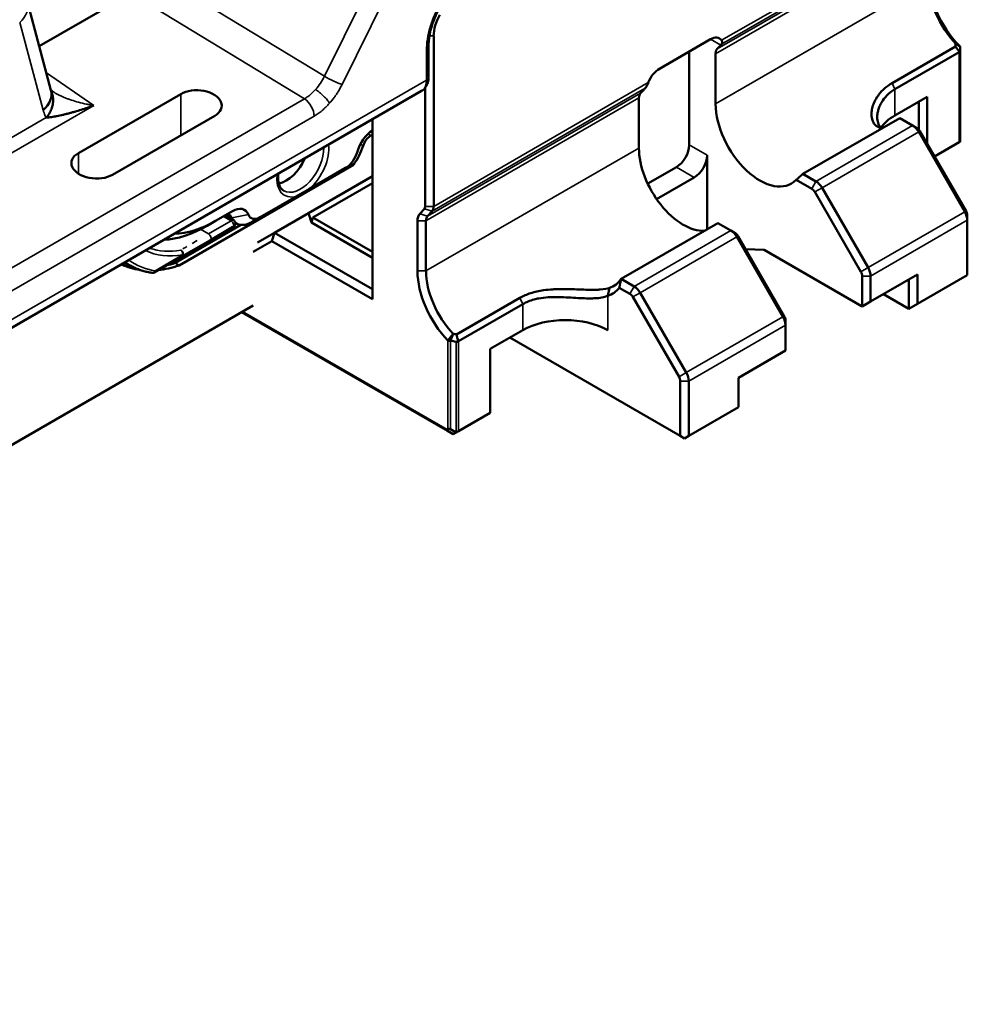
# Model space of a CAD drawing. Header units: millimetres. Extents: x 0 to 14369, y -869 to 2970.
# Tile 470 of 656: x 3762 to 3841, y 1073 to 1155. Entities that reach past the tile are written whole.
import ezdxf

# ---------------------------------------------------------------- set-up
doc = ezdxf.new("R2010")
doc.units = ezdxf.units.MM
doc.header["$LTSCALE"] = 10
doc.layers.add('Sichtbar (ISO)', color=7, linetype='Continuous', lineweight=50)
doc.layers.add('Sichtbar schmal (ISO)', color=7, linetype='Continuous', lineweight=35)

msp = doc.modelspace()

# ---------------------------------------------------------------- linework, layer by layer
at = {"layer": 'Sichtbar (ISO)'}
for p, q in [((3771.183, 1156.817), (3763.571, 1152.422)), ((3764.544, 1148.79), (3762.593, 1156.072)), ((3796.151, 1154.084), (3796.151, 1154.084)), ((3796.312, 1153.284), (3796.312, 1139.121)), ((3819.293, 1153.006), (3815.05, 1150.556)), ((3795.889, 1152.335), (3795.889, 1149.862)), ((3817.525, 1144.228), (3817.525, 1151.985)), ((3820.14, 1152.516), (3819.844, 1152.199)), ((3839.635, 1152.412), (3834.372, 1149.373)), ((3834.601, 1148.859), (3839.923, 1151.931)), ((3840.011, 1152.406), (3840.011, 1152.406)), ((3840.011, 1152.406), (3840.011, 1152.406)), ((3840.011, 1152.036), (3840.011, 1144.525)), ((3840.011, 1152.036), (3840.011, 1152.036)), ((3840.011, 1152.036), (3840.011, 1152.036)), ((3819.717, 1147.644), (3819.717, 1151.805)), ((3795.314, 1148.71), (3663.968, 1072.878)), ((3764.598, 1148.733), (3764.629, 1148.712)), ((3795.604, 1148.965), (3795.604, 1139.121)), ((3813.481, 1148.525), (3813.776, 1148.842)), ((3766.825, 1143.56), (3775.311, 1148.459)), ((3813.353, 1148.13), (3813.353, 1143.97)), ((3837.288, 1148.236), (3834.601, 1146.685)), ((3836.581, 1145.502), (3836.581, 1147.828)), ((3837.288, 1148.236), (3837.288, 1144.311)), ((3778.139, 1146.655), (3769.654, 1141.756)), ((3791.22, 1146.347), (3791.22, 1131.437)), ((3834.997, 1146.457), (3826.971, 1141.823)), ((3834.997, 1146.457), (3836.076, 1145.833)), ((3836.076, 1145.833), (3836.43, 1145.629)), ((3840.508, 1138.734), (3836.68, 1145.365)), ((3791.22, 1145.072), (3791.096, 1145.001)), ((3836.576, 1145.306), (3840.405, 1138.675)), ((3839.923, 1144.45), (3837.887, 1143.275)), ((3840.01, 1144.5), (3839.923, 1144.45)), ((3819.01, 1143.371), (3819.01, 1137.226)), ((3775.195, 1134.228), (3789.652, 1142.575)), ((3786.005, 1140.592), (3788.993, 1142.317)), ((3789.445, 1142.694), (3789.652, 1142.575)), ((3814.08, 1141.015), (3816.464, 1142.391)), ((3785.924, 1138.577), (3791.22, 1141.635)), ((3817.949, 1141.534), (3814.821, 1139.728)), ((3827.697, 1140.587), (3826.397, 1141.338)), ((3828.051, 1141.2), (3826.971, 1141.823)), ((3786.005, 1140.592), (3784.91, 1139.959)), ((3786.283, 1138.207), (3791.22, 1141.057)), ((3832.379, 1134.041), (3828.551, 1140.672)), ((3781.922, 1138.234), (3784.91, 1139.959)), ((3827.947, 1140.323), (3831.776, 1133.692)), ((3795.541, 1138.924), (3795.16, 1138.516)), ((3778.21, 1137.928), (3779.61, 1138.737)), ((3779.005, 1138.379), (3779.71, 1137.972)), ((3779.005, 1138.379), (3779.71, 1137.972)), ((3781.922, 1138.234), (3781.215, 1137.826)), ((3783.096, 1136.944), (3785.924, 1138.577)), ((3786.159, 1137.789), (3785.924, 1138.577)), ((3786.159, 1137.789), (3786.283, 1138.207)), ((3786.283, 1138.207), (3791.22, 1135.356)), ((3796.184, 1138.727), (3795.803, 1138.319)), ((3840.612, 1138.386), (3840.612, 1137.978)), ((3774.841, 1134.432), (3780.313, 1137.591)), ((3778.21, 1137.928), (3777.503, 1137.52)), ((3777.772, 1136.334), (3779.651, 1137.419)), ((3779.651, 1137.419), (3777.772, 1136.334)), ((3779.543, 1137.946), (3779.543, 1137.946)), ((3779.655, 1137.421), (3779.651, 1137.419)), ((3779.71, 1137.453), (3779.709, 1137.452)), ((3779.71, 1137.453), (3779.71, 1137.453)), ((3779.855, 1137.766), (3779.965, 1137.702)), ((3786.159, 1137.789), (3791.22, 1134.866)), ((3794.968, 1137.924), (3794.968, 1133.764)), ((3795.675, 1137.924), (3795.675, 1133.764)), ((3819.9, 1137.74), (3811.875, 1133.107)), ((3819.9, 1137.74), (3820.98, 1137.117)), ((3840.612, 1137.978), (3840.612, 1133.417)), ((3783.096, 1136.944), (3781.674, 1136.123)), ((3783.096, 1136.944), (3782.889, 1136.247)), ((3791.22, 1132.253), (3783.096, 1136.944)), ((3820.98, 1137.117), (3821.333, 1136.913)), ((3821.48, 1136.589), (3825.308, 1129.958)), ((3825.412, 1130.018), (3821.583, 1136.649)), ((3777.772, 1136.334), (3775.399, 1134.964)), ((3775.399, 1134.964), (3777.772, 1136.334)), ((3781.321, 1135.342), (3782.889, 1136.247)), ((3782.889, 1136.247), (3791.22, 1131.437)), ((3822.196, 1135.588), (3823.747, 1135.519)), ((3773.12, 1133.648), (3775.399, 1134.964)), ((3775.399, 1134.964), (3773.12, 1133.648)), ((3831.879, 1130.824), (3823.747, 1135.519)), ((3771.104, 1134.234), (3770.672, 1134.483)), ((3771.104, 1134.234), (3770.672, 1134.483)), ((3775.195, 1134.228), (3774.841, 1134.432)), ((3812.954, 1132.484), (3811.875, 1133.107)), ((3831.879, 1130.824), (3831.879, 1133.344)), ((3832.586, 1131.233), (3836.475, 1133.478)), ((3832.586, 1131.233), (3832.586, 1133.344)), ((3836.475, 1133.478), (3836.475, 1131.029)), ((3840.612, 1133.417), (3836.475, 1131.029)), ((3810.772, 1131.704), (3810.909, 1132.355)), ((3812.6, 1131.871), (3811.724, 1132.377)), ((3835.768, 1133.07), (3835.768, 1130.62)), ((3803.471, 1131.533), (3798.208, 1128.494)), ((3812.85, 1131.607), (3816.679, 1124.976)), ((3817.282, 1125.325), (3813.454, 1131.956)), ((3835.768, 1130.62), (3833.647, 1131.845)), ((3781.321, 1130.906), (3713.227, 1091.592)), ((3803.701, 1131.018), (3798.379, 1127.946)), ((3831.879, 1130.824), (3832.586, 1131.233)), ((3836.475, 1131.029), (3835.768, 1130.62)), ((3797.459, 1120.487), (3780.366, 1130.355)), ((3825.515, 1129.67), (3825.515, 1129.262)), ((3825.515, 1129.262), (3825.515, 1127.15)), ((3801.014, 1127.293), (3803.701, 1128.844)), ((3802.64, 1128.232), (3816.782, 1120.067)), ((3801.014, 1121.986), (3801.014, 1127.293)), ((3821.626, 1124.905), (3825.515, 1127.15)), ((3816.782, 1120.067), (3816.782, 1124.628)), ((3817.489, 1120.067), (3817.489, 1124.628)), ((3821.626, 1122.455), (3821.626, 1124.905)), ((3821.626, 1122.455), (3817.489, 1120.067)), ((3798.379, 1120.465), (3801.014, 1121.986)), ((3797.422, 1120.609), (3797.497, 1120.566)), ((3797.459, 1120.487), (3797.917, 1120.222)), ((3797.497, 1120.566), (3797.497, 1120.652)), ((3798.167, 1120.366), (3797.709, 1120.631)), ((3797.939, 1120.21), (3798.187, 1120.354)), ((3798.379, 1120.465), (3798.187, 1120.354)), ((3816.782, 1120.067), (3817.136, 1119.863)), ((3817.489, 1120.067), (3817.136, 1119.863))]:
    msp.add_line(p, q, dxfattribs=at)
for end in [300, 299.99997]:
    msp.add_arc((3772.97, 1133.908), 0.3, 261.79985, end, dxfattribs=at)
for centre, major_axis, ratio, start_param, end_param in [((3841.425, 1155.932), (-2.85, 4.936), 0.57735, 0.785398, 1.974359), ((3841.071, 1155.728), (-2.6, 4.503), 0.57735, 0.785398, 1.958669), ((3798.079, 1154.305), (1.25, 2.165), 0.57735, 1.570796, 2.356194), ((3819.293, 1151.781), (0.75, 1.299), 0.57735, 6.017821, 7.068583), ((3795.276, 1152.335), (0.61, 0), 0.57735, 6.282613, 6.288212), ((3820.424, 1151.396), (-0.5, 0.866), 0.57735, 0.174533, 0.785398), ((3818.563, 1151.605), (-1.809, -1.305), 0.141807, 2.518845, 2.612976), ((3839.711, 1152.608), (0.3, -0.203), 0.048789, 0.033457, 0.818379), ((3839.711, 1152.407), (0.198, -0.483), 0.466209, 0.062436, 0.235719), ((3815.05, 1149.331), (0.75, 1.299), 0.57735, 0.785398, 1.83616), ((3762.129, 1148.143), (2.415, 0.647), 0.707107, 5.327869, 6.283185), ((3776.725, 1147.557), (-1.999, 0.096), 0.606728, 2.385264, 5.526857), ((3815.354, 1149.753), (1.809, 1.306), 0.141756, 2.424781, 2.518911), ((3814.06, 1147.722), (-0.5, 0.866), 0.57735, 0.174533, 0.785398), ((3823.394, 1145.521), (2.6, -4.503), 0.57735, 3.926991, 6.453633), ((3838.137, 1144.644), (-5, 0), 0.57735, 5.497787, 5.927207), ((3791.305, 1143.855), (1, 1.732), 0.57735, 0.845021, 1.990987), ((3836.076, 1145.017), (-0.5, 0.866), 0.57735, 4.712389, 5.497787), ((3836.43, 1145.221), (-0.25, 0.433), 0.57735, 4.712389, 5.497787), ((3791.096, 1144.184), (-0.5, -0.866), 0.57735, 3.926991, 5.063148), ((3788.21, 1144.065), (-1.75, -3.031), 0.57735, 1.407216, 1.921556), ((3817.03, 1141.847), (2.6, -4.503), 0.57735, 3.926991, 5.999313), ((3816.464, 1143.616), (0.75, 1.299), 0.57735, 3.926991, 5.497787), ((3839.711, 1144.005), (0.265, 0.622), 0.227735, 5.724937, 5.79178), ((3768.239, 1142.658), (1.999, -0.096), 0.606728, 2.385264, 5.526857), ((3784.043, 1143.501), (1.375, 2.382), 0.57735, 3.620344, 4.881583), ((3788.993, 1143.541), (0.75, 1.299), 0.57735, 3.926991, 5.13258), ((3817.949, 1142.759), (-0.75, -1.299), 0.57735, 0.785398, 2.356194), ((3784.043, 1143.501), (0.8, 1.386), 0.57735, 3.811492, 4.04249), ((3825.515, 1146.746), (-3.677, -6.369), 0.57735, 0.955846, 1.069271), ((3827.697, 1140.179), (0.25, -0.433), 0.57735, 1.570796, 2.356194), ((3828.051, 1140.383), (0.5, -0.866), 0.57735, 1.570796, 2.356194), ((3779.61, 1137.104), (1, 1.732), 0.57735, 5.862994, 7.068583), ((3795.251, 1139.325), (0.25, -0.433), 0.57735, 0.174533, 0.785398), ((3795.604, 1139.53), (0.5, -0.866), 0.57735, 0.174533, 0.785398), ((3778.903, 1137.512), (0.5, 0.866), 0.57735, 5.862994, 7.068583), ((3781.215, 1139.867), (-1.25, -2.165), 0.57735, 5.862994, 5.990545), ((3781.922, 1139.459), (-0.75, -1.299), 0.57735, 5.862994, 7.068583), ((3796.029, 1137.312), (-0.75, 1.299), 0.57735, 0.174533, 0.785398), ((3796.382, 1137.516), (-0.5, 0.866), 0.57735, 0.174533, 0.785398), ((3839.905, 1138.386), (-0.5, 0.866), 0.57735, 3.926991, 4.712389), ((3840.258, 1138.59), (-0.25, 0.433), 0.57735, 3.926991, 4.712389), ((3777.503, 1147.522), (-6.125, -10.609), 0.57735, 0.356282, 0.785398), ((3778.21, 1147.114), (-5.625, -9.743), 0.57735, 0.337304, 0.785398), ((3781.215, 1139.867), (-1.25, -2.165), 0.57735, 6.187973, 7.068583), ((3820.98, 1136.301), (-0.5, 0.866), 0.57735, 4.712389, 5.497787), ((3821.333, 1136.505), (-0.25, 0.433), 0.57735, 4.712389, 5.497787), ((3777.255, 1146.848), (-7.15, -12.384), 0.57735, 0.038089, 0.234182), ((3776.902, 1147.052), (-7.15, -12.384), 0.57735, 0.091072, 0.208864), ((3777.255, 1146.848), (7.15, 12.384), 0.57735, 3.540073, 3.721794), ((3776.902, 1147.052), (7.15, 12.384), 0.57735, 3.64694, 3.721794), ((3831.879, 1133.752), (0.5, -0.866), 0.57735, 0.785398, 1.570796), ((3798.998, 1131.437), (2.85, -4.936), 0.57735, 3.926991, 5.115951), ((3799.352, 1131.641), (2.6, -4.503), 0.57735, 3.926991, 5.100261), ((3808.65, 1137.01), (2.6, -4.503), 0.57735, 6.159512, 6.567058), ((3831.526, 1133.548), (0.25, -0.433), 0.57735, 0.785398, 1.570796), ((3808.297, 1136.805), (2.85, -4.936), 0.57735, 6.158983, 6.514327), ((3812.954, 1131.667), (0.5, -0.866), 0.57735, 1.570796, 2.356194), ((3812.6, 1131.463), (0.25, -0.433), 0.57735, 1.570796, 2.356194), ((3807.236, 1126.803), (5, 0), 0.57735, 0.78541, 2.356194), ((3824.808, 1129.67), (-0.5, 0.866), 0.57735, 3.926991, 4.712389), ((3825.162, 1129.874), (-0.25, 0.433), 0.57735, 3.926991, 4.712389), ((3795.115, 1122.505), (-7.843, -11.3), 0.093882, 4.214479, 4.272256), ((3797.709, 1128.358), (-0.185, -0.389), 0.606466, 6.163352, 6.948966), ((3798.167, 1128.422), (0.198, -0.483), 0.466209, 6.172396, 6.34569), ((3816.429, 1124.832), (0.25, -0.433), 0.57735, 0.785398, 1.570796), ((3816.782, 1125.036), (0.5, -0.866), 0.57735, 0.785398, 1.570796), ((3798.059, 1120.487), (-0.671, 0.082), 0.227735, 5.989184, 6.774582), ((3797.709, 1120.285), (0.212, -0.367), 0.57735, 2.356058, 3.141593), ((3798.517, 1120.222), (-0.671, 0.082), 0.227735, 0.491397, 0.558248), ((3798.167, 1120.02), (0.212, -0.367), 0.57735, 2.289343, 2.356186)]:
    msp.add_ellipse(centre, major_axis=major_axis, ratio=ratio, start_param=start_param, end_param=end_param, dxfattribs=at)
for points, knots in [([(3796.963, 1155.935), (3796.663, 1155.416), (3796.406, 1154.859), (3796.199, 1154.238), (3796.174, 1154.161), (3796.151, 1154.084)], [0, 0, 0, 0, 0.1798777, 0.1798777, 0.2055662, 0.2055662, 0.2055662, 0.2055662]), ([(3796.151, 1154.084), (3796.019, 1153.639), (3795.936, 1153.199), (3795.889, 1152.635), (3795.882, 1152.483), (3795.882, 1152.337)], [0, 0, 0, 0, 0.1480477, 0.1480477, 0.2043797, 0.2043797, 0.2043797, 0.2043797]), ([(3820.213, 1152.921), (3820.22, 1152.91), (3820.227, 1152.9), (3820.265, 1152.832), (3820.278, 1152.772), (3820.266, 1152.679), (3820.248, 1152.638), (3820.218, 1152.603)], [0.15849224, 0.15849224, 0.15849224, 0.15849224, 0.16426579, 0.16426579, 0.19536076, 0.19536076, 0.21995748, 0.21995748, 0.21995748, 0.21995748]), ([(3839.648, 1152.635), (3839.646, 1152.597), (3839.644, 1152.56), (3839.639, 1152.486), (3839.637, 1152.449), (3839.635, 1152.412)], [0.00001448, 0.00001448, 0.00001448, 0.00001448, 0.01451551, 0.01451551, 0.02901261, 0.02901261, 0.02901261, 0.02901261]), ([(3839.956, 1151.959), (3839.9, 1152.034), (3839.845, 1152.11), (3839.738, 1152.261), (3839.686, 1152.336), (3839.635, 1152.412)], [0.00000146, 0.00000146, 0.00000146, 0.00000146, 0.02940864, 0.02940864, 0.05774508, 0.05774508, 0.05774508, 0.05774508]), ([(3840.011, 1152.406), (3839.951, 1152.444), (3839.89, 1152.482), (3839.769, 1152.558), (3839.709, 1152.596), (3839.648, 1152.635)], [-0.06084028, -0.06084028, -0.06084028, -0.06084028, -0.03042904, -0.03042904, -0.00001962, -0.00001962, -0.00001962, -0.00001962]), ([(3840.011, 1152.036), (3840.011, 1152.025), (3840.01, 1152.014), (3840.005, 1151.995), (3840.002, 1151.987), (3839.992, 1151.974), (3839.987, 1151.969), (3839.973, 1151.962), (3839.965, 1151.96), (3839.956, 1151.959)], [0.00000815, 0.00000815, 0.00000815, 0.00000815, 0.00450508, 0.00450508, 0.00919998, 0.00919998, 0.01392978, 0.01392978, 0.01909951, 0.01909951, 0.01909951, 0.01909951]), ([(3840.011, 1152.036), (3840.011, 1152.096), (3840.011, 1152.158), (3840.011, 1152.281), (3840.011, 1152.343), (3840.011, 1152.406)], [0.00000815, 0.00000815, 0.00000815, 0.00000815, 0.02382371, 0.02382371, 0.0476286, 0.0476286, 0.0476286, 0.0476286]), ([(3795.881, 1149.804), (3795.875, 1149.622), (3795.843, 1149.445), (3795.718, 1149.115), (3795.618, 1148.959), (3795.436, 1148.79), (3795.377, 1148.746), (3795.314, 1148.71)], [0.0065505, 0.0065505, 0.0065505, 0.0065505, 0.0672212, 0.0672212, 0.1307755, 0.1307755, 0.1569171, 0.1569171, 0.1569171, 0.1569171]), ([(3764.141, 1146.497), (3764.236, 1146.604), (3764.412, 1146.819), (3764.596, 1147.206), (3764.701, 1147.602), (3764.728, 1148.001), (3764.684, 1148.36), (3764.612, 1148.574), (3764.57, 1148.666)], [0, 0, 0, 0, 0.1219906, 0.2466229, 0.3725154, 0.4995081, 0.6263286, 0.7308744, 0.7308744, 0.7308744, 0.7308744]), ([(3764.549, 1148.768), (3764.551, 1148.767), (3764.552, 1148.766), (3764.572, 1148.752), (3764.592, 1148.737), (3764.621, 1148.717), (3764.629, 1148.711), (3764.637, 1148.706)], [0.10330827, 0.10330827, 0.10330827, 0.10330827, 0.1040309, 0.1040309, 0.1138832, 0.1138832, 0.11735291, 0.11735291, 0.11735291, 0.11735291]), ([(3813.868, 1148.937), (3813.91, 1148.979), (3813.948, 1149.031), (3814.025, 1149.162), (3814.068, 1149.254), (3814.115, 1149.371), (3814.122, 1149.39), (3814.129, 1149.408)], [-0.21995748, -0.21995748, -0.21995748, -0.21995748, -0.19536076, -0.19536076, -0.16426579, -0.16426579, -0.15849224, -0.15849224, -0.15849224, -0.15849224]), ([(3832.662, 1146.627), (3832.653, 1146.727), (3832.653, 1146.833), (3832.663, 1146.946), (3832.669, 1147.018), (3832.679, 1147.094), (3832.694, 1147.172), (3832.721, 1147.314), (3832.763, 1147.466), (3832.821, 1147.619), (3832.844, 1147.68), (3832.87, 1147.741), (3832.898, 1147.801), (3832.98, 1147.98), (3833.082, 1148.155), (3833.199, 1148.32), (3833.221, 1148.351), (3833.244, 1148.382), (3833.267, 1148.412), (3833.413, 1148.604), (3833.581, 1148.782), (3833.765, 1148.942), (3833.768, 1148.944), (3833.77, 1148.947), (3833.773, 1148.949), (3833.955, 1149.107), (3834.155, 1149.249), (3834.372, 1149.373)], [0, 0, 0, 0, 0.121443, 0.121443, 0.121443, 0.2, 0.2, 0.2, 0.342902, 0.342902, 0.342902, 0.4, 0.4, 0.4, 0.568486, 0.568486, 0.568486, 0.6, 0.6, 0.6, 0.8, 0.8, 0.8, 0.802612, 0.802612, 0.802612, 1, 1, 1, 1]), ([(3833.42, 1145.655), (3833.366, 1145.717), (3833.319, 1145.788), (3833.218, 1145.99), (3833.175, 1146.132), (3833.13, 1146.453), (3833.132, 1146.632), (3833.171, 1146.918), (3833.192, 1147.022), (3833.25, 1147.232), (3833.288, 1147.339), (3833.377, 1147.553), (3833.431, 1147.66), (3833.61, 1147.969), (3833.758, 1148.165), (3834.126, 1148.54), (3834.349, 1148.712), (3834.601, 1148.859)], [0.2508986, 0.2508986, 0.2508986, 0.2508986, 0.2997485, 0.2997485, 0.3783531, 0.3783531, 0.4632731, 0.4632731, 0.5102406, 0.5102406, 0.5586467, 0.5586467, 0.6078733, 0.6078733, 0.7043958, 0.7043958, 0.8104345, 0.8104345, 0.8104345, 0.8104345]), ([(3767.614, 1147.332), (3767.601, 1147.327), (3767.588, 1147.322), (3767.575, 1147.318), (3767.4, 1147.258), (3767.226, 1147.201), (3767.052, 1147.147), (3766.878, 1147.093), (3766.706, 1147.041), (3766.534, 1146.992), (3766.448, 1146.968), (3766.363, 1146.944), (3766.278, 1146.92), (3766.193, 1146.897), (3766.109, 1146.875), (3766.025, 1146.852), (3765.941, 1146.83), (3765.857, 1146.809), (3765.774, 1146.788), (3765.691, 1146.767), (3765.608, 1146.747), (3765.526, 1146.728), (3765.444, 1146.709), (3765.363, 1146.691), (3765.282, 1146.673), (3765.201, 1146.656), (3765.121, 1146.64), (3765.041, 1146.624), (3765.002, 1146.617), (3764.962, 1146.609), (3764.923, 1146.602), (3764.883, 1146.595), (3764.844, 1146.588), (3764.805, 1146.582), (3764.727, 1146.569), (3764.651, 1146.557), (3764.575, 1146.547), (3764.499, 1146.536), (3764.425, 1146.527), (3764.353, 1146.519), (3764.316, 1146.515), (3764.281, 1146.511), (3764.245, 1146.507), (3764.228, 1146.505), (3764.21, 1146.504), (3764.193, 1146.502), (3764.176, 1146.5), (3764.158, 1146.499), (3764.141, 1146.497)], [0.1164543, 0.1164543, 0.1164543, 0.1164543, 0.1259481, 0.1259481, 0.1259481, 0.2519469, 0.2519469, 0.2519469, 0.3776205, 0.3776205, 0.3776205, 0.4402525, 0.4402525, 0.4402525, 0.5027214, 0.5027214, 0.5027214, 0.5650234, 0.5650234, 0.5650234, 0.6271687, 0.6271687, 0.6271687, 0.6891842, 0.6891842, 0.6891842, 0.7511184, 0.7511184, 0.7511184, 0.7820786, 0.7820786, 0.7820786, 0.8130493, 0.8130493, 0.8130493, 0.8750784, 0.8750784, 0.8750784, 0.9373441, 0.9373441, 0.9373441, 0.9686155, 0.9686155, 0.9686155, 0.9842929, 0.9842929, 0.9842929, 1, 1, 1, 1]), ([(3768.095, 1147.508), (3768.009, 1147.475), (3767.922, 1147.442), (3767.836, 1147.411), (3767.762, 1147.384), (3767.688, 1147.357), (3767.614, 1147.332)], [0.0000002, 0.0000002, 0.0000002, 0.0000002, 0.0629405, 0.0629405, 0.0629405, 0.1164543, 0.1164543, 0.1164543, 0.1164543]), ([(3833.577, 1145.637), (3833.45, 1145.641), (3833.336, 1145.669), (3833.235, 1145.712), (3833.23, 1145.715), (3833.226, 1145.717), (3833.221, 1145.719), (3833.121, 1145.764), (3833.034, 1145.826), (3832.958, 1145.905), (3832.939, 1145.924), (3832.921, 1145.945), (3832.904, 1145.967), (3832.848, 1146.037), (3832.8, 1146.118), (3832.762, 1146.209), (3832.739, 1146.263), (3832.719, 1146.321), (3832.703, 1146.382), (3832.684, 1146.458), (3832.669, 1146.54), (3832.662, 1146.627)], [0.2081717, 0.2081717, 0.2081717, 0.2081717, 0.4, 0.4, 0.4, 0.4093326, 0.4093326, 0.4093326, 0.6, 0.6, 0.6, 0.6478724, 0.6478724, 0.6478724, 0.8, 0.8, 0.8, 0.8893562, 0.8893562, 0.8893562, 1, 1, 1, 1]), ([(3788.866, 1144.987), (3788.852, 1144.979), (3788.842, 1144.973), (3788.833, 1144.968), (3788.83, 1144.967), (3788.828, 1144.965), (3788.827, 1144.965), (3788.827, 1144.964), (3788.826, 1144.964), (3788.826, 1144.964), (3788.826, 1144.964), (3788.826, 1144.964), (3788.826, 1144.964), (3788.825, 1144.964), (3788.825, 1144.964), (3788.824, 1144.963), (3788.824, 1144.963), (3788.824, 1144.963)], [0, 0, 0, 0, 0.02005091, 0.02005091, 0.0301838, 0.0301838, 0.03525054, 0.03525054, 0.0377795, 0.0377795, 0.03904308, 0.03904308, 0.0396803, 0.0396803, 0.04001735, 0.04001735, 0.04019626, 0.04019626, 0.04019626, 0.04019626]), ([(3788.851, 1144.979), (3788.844, 1144.975), (3788.839, 1144.971), (3788.831, 1144.967), (3788.829, 1144.966), (3788.827, 1144.965), (3788.827, 1144.965), (3788.827, 1144.965), (3788.827, 1144.965), (3788.827, 1144.965)], [0.02765631, 0.02765631, 0.02765631, 0.02765631, 0.04326555, 0.04326555, 0.05529045, 0.05529045, 0.05979857, 0.05979857, 0.06077364, 0.06077364, 0.06077364, 0.06077364]), ([(3786.453, 1143.594), (3786.396, 1143.561), (3786.331, 1143.524), (3786.226, 1143.463), (3786.188, 1143.441), (3786.149, 1143.418)], [0.02089183, 0.02089183, 0.02089183, 0.02089183, 0.05239643, 0.05239643, 0.06896809, 0.06896809, 0.06896809, 0.06896809]), ([(3783.402, 1141.833), (3783.401, 1141.818), (3783.399, 1141.804), (3783.379, 1141.552), (3783.39, 1141.332), (3783.465, 1140.954), (3783.529, 1140.796), (3783.684, 1140.564), (3783.771, 1140.483), (3783.87, 1140.425)], [3.0242507, 3.0242507, 3.0242507, 3.0242507, 3.0422369, 3.0422369, 3.3445896, 3.3445896, 3.6487208, 3.6487208, 3.9269908, 3.9269908, 3.9269908, 3.9269908]), ([(3779.651, 1137.419), (3779.659, 1137.423), (3779.665, 1137.427), (3779.672, 1137.431), (3779.678, 1137.434), (3779.683, 1137.437), (3779.688, 1137.44), (3779.692, 1137.442), (3779.695, 1137.444), (3779.697, 1137.445), (3779.698, 1137.446), (3779.699, 1137.446), (3779.699, 1137.447)], [0, 0, 0, 0, 0.116905, 0.116905, 0.116905, 0.2394196, 0.2394196, 0.2394196, 0.3333333, 0.3333333, 0.3333333, 0.3575995, 0.3575995, 0.3575995, 0.3575995]), ([(3779.699, 1137.447), (3779.699, 1137.446), (3779.698, 1137.446), (3779.698, 1137.446), (3779.695, 1137.444), (3779.692, 1137.442), (3779.688, 1137.44), (3779.683, 1137.437), (3779.678, 1137.434), (3779.672, 1137.431), (3779.666, 1137.428), (3779.661, 1137.424), (3779.655, 1137.421)], [0.6428396, 0.6428396, 0.6428396, 0.6428396, 0.6666667, 0.6666667, 0.6666667, 0.7621992, 0.7621992, 0.7621992, 0.8840043, 0.8840043, 0.8840043, 0.9818963, 0.9818963, 0.9818963, 0.9818963]), ([(3779.709, 1137.972), (3779.737, 1137.956), (3779.763, 1137.936), (3779.805, 1137.888), (3779.822, 1137.86), (3779.848, 1137.802), (3779.856, 1137.77), (3779.861, 1137.707), (3779.859, 1137.674), (3779.844, 1137.612), (3779.832, 1137.582), (3779.798, 1137.528), (3779.777, 1137.503), (3779.746, 1137.477), (3779.739, 1137.472), (3779.728, 1137.464), (3779.724, 1137.462), (3779.719, 1137.458), (3779.717, 1137.457), (3779.714, 1137.455), (3779.713, 1137.455), (3779.712, 1137.454), (3779.711, 1137.454), (3779.71, 1137.453), (3779.71, 1137.453), (3779.71, 1137.453), (3779.71, 1137.453), (3779.71, 1137.453), (3779.71, 1137.453), (3779.71, 1137.453)], [0, 0, 0, 0, 0.00960419, 0.00960419, 0.01915986, 0.01915986, 0.02869988, 0.02869988, 0.03823157, 0.03823157, 0.0477914, 0.0477914, 0.05736203, 0.05736203, 0.05998471, 0.05998471, 0.06130565, 0.06130565, 0.06196804, 0.06196804, 0.0622999, 0.0622999, 0.06246615, 0.06246615, 0.06259083, 0.06259083, 0.06260564, 0.06260564, 0.06261673, 0.06261673, 0.06261673, 0.06261673]), ([(3771.104, 1134.234), (3771.214, 1134.17), (3771.327, 1134.111), (3771.558, 1134.001), (3771.675, 1133.95), (3771.915, 1133.858), (3772.037, 1133.816), (3772.285, 1133.742), (3772.411, 1133.71), (3772.667, 1133.654), (3772.796, 1133.63), (3772.928, 1133.611)], [3.9269908, 3.9269908, 3.9269908, 3.9269908, 3.9723796, 3.9723796, 4.0177683, 4.0177683, 4.0631571, 4.0631571, 4.1085459, 4.1085459, 4.1539346, 4.1539346, 4.1539346, 4.1539346]), ([(3771.104, 1134.234), (3771.214, 1134.17), (3771.327, 1134.111), (3771.558, 1134.001), (3771.675, 1133.95), (3771.915, 1133.858), (3772.037, 1133.816), (3772.285, 1133.742), (3772.411, 1133.71), (3772.667, 1133.654), (3772.796, 1133.63), (3772.928, 1133.611)], [3.9269908, 3.9269908, 3.9269908, 3.9269908, 3.9723796, 3.9723796, 4.0177683, 4.0177683, 4.0631571, 4.0631571, 4.1085459, 4.1085459, 4.1539346, 4.1539346, 4.1539346, 4.1539346]), ([(3803.471, 1131.533), (3803.744, 1131.691), (3804.045, 1131.822), (3804.701, 1132.033), (3805.056, 1132.111), (3805.678, 1132.199), (3805.933, 1132.224), (3806.336, 1132.248), (3806.482, 1132.253), (3806.791, 1132.261), (3806.955, 1132.262), (3807.412, 1132.261), (3807.705, 1132.253), (3808.265, 1132.234), (3808.528, 1132.223), (3808.999, 1132.207), (3809.206, 1132.202), (3809.553, 1132.199), (3809.694, 1132.2), (3809.929, 1132.208), (3810.027, 1132.213), (3810.5, 1132.247), (3810.749, 1132.303), (3810.909, 1132.355)], [-0.5064594, -0.5064594, -0.5064594, -0.5064594, -0.4396462, -0.4396462, -0.3695867, -0.3695867, -0.3238332, -0.3238332, -0.298442, -0.298442, -0.2703268, -0.2703268, -0.2201023, -0.2201023, -0.1737611, -0.1737611, -0.1351667, -0.1351667, -0.1070603, -0.1070603, -0.0856981, -0.0856981, -0.0000786, -0.0000786, -0.0000786, -0.0000786]), ([(3810.772, 1131.704), (3810.62, 1131.644), (3810.452, 1131.595), (3810.089, 1131.528), (3809.902, 1131.509), (3809.566, 1131.492), (3809.427, 1131.489), (3809.089, 1131.489), (3808.886, 1131.495), (3808.557, 1131.509), (3808.437, 1131.515), (3808.053, 1131.535), (3807.787, 1131.551), (3807.228, 1131.58), (3806.937, 1131.593), (3806.086, 1131.604), (3805.539, 1131.578), (3804.903, 1131.462), (3804.779, 1131.435), (3804.31, 1131.312), (3803.99, 1131.184), (3803.701, 1131.018)], [-0.8167944, -0.8167944, -0.8167944, -0.8167944, -0.7328925, -0.7328925, -0.6566693, -0.6566693, -0.6079773, -0.6079773, -0.5418617, -0.5418617, -0.5044256, -0.5044256, -0.4241681, -0.4241681, -0.3367663, -0.3367663, -0.1652464, -0.1652464, -0.1225684, -0.1225684, -0.0000113, -0.0000113, -0.0000113, -0.0000113]), ([(3797.928, 1128.548), (3797.892, 1128.454), (3797.856, 1128.359), (3797.783, 1128.171), (3797.746, 1128.077), (3797.709, 1127.983)], [-0.06083962, -0.06083962, -0.06083962, -0.06083962, -0.03043142, -0.03043142, -0.00001926, -0.00001926, -0.00001926, -0.00001926]), ([(3798.208, 1128.494), (3798.161, 1128.503), (3798.115, 1128.511), (3798.021, 1128.529), (3797.975, 1128.539), (3797.928, 1128.548)], [0.00001642, 0.00001642, 0.00001642, 0.00001642, 0.01451361, 0.01451361, 0.02901432, 0.02901432, 0.02901432, 0.02901432]), ([(3798.208, 1128.494), (3798.232, 1128.403), (3798.255, 1128.311), (3798.298, 1128.124), (3798.319, 1128.028), (3798.34, 1127.932)], [0.00001196, 0.00001196, 0.00001196, 0.00001196, 0.02834863, 0.02834863, 0.05776109, 0.05776109, 0.05776109, 0.05776109]), ([(3797.709, 1127.983), (3797.785, 1127.964), (3797.861, 1127.946), (3798.014, 1127.91), (3798.09, 1127.894), (3798.167, 1127.878)], [-0.04762857, -0.04762857, -0.04762857, -0.04762857, -0.02382389, -0.02382389, -0.00000824, -0.00000824, -0.00000824, -0.00000824]), ([(3798.34, 1127.932), (3798.327, 1127.92), (3798.313, 1127.909), (3798.285, 1127.892), (3798.27, 1127.886), (3798.241, 1127.877), (3798.226, 1127.874), (3798.196, 1127.873), (3798.182, 1127.875), (3798.167, 1127.878)], [0.00000083, 0.00000083, 0.00000083, 0.00000083, 0.00525765, 0.00525765, 0.01006839, 0.01006839, 0.0146771, 0.0146771, 0.01910398, 0.01910398, 0.01910398, 0.01910398])]:
    msp.add_open_spline(points, degree=3, knots=knots, dxfattribs=at)
msp.add_rational_spline([(3839.923, 1152.48), (3839.782, 1152.559), (3839.648, 1152.635)], [0.995018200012, 0.994529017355, 0.994870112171], degree=2, dxfattribs=at)
for points, degree in [([(3786.788, 1143.788), (3786.78, 1143.783), (3786.751, 1143.766), (3786.696, 1143.734)], 3), ([(3786.273, 1143.49), (3786.207, 1143.452), (3786.136, 1143.41), (3786.06, 1143.366)], 3), ([(3811.875, 1133.107), (3811.805, 1132.751), (3811.724, 1132.377)], 2)]:
    msp.add_open_spline(points, degree=degree, dxfattribs=at)
at = {"layer": 'Sichtbar schmal (ISO)'}
for p, q in [((3787.236, 1149.935), (3795.437, 1166.508)), ((3796.903, 1165.815), (3788.702, 1149.242)), ((3820.213, 1152.921), (3838.031, 1163.208)), ((3820.218, 1152.603), (3837.903, 1162.813)), ((3837.394, 1162.011), (3819.717, 1151.805)), ((3819.844, 1152.199), (3837.522, 1162.405)), ((3772.837, 1158.69), (3787.236, 1149.935)), ((3819.717, 1147.644), (3837.394, 1157.851)), ((3771.186, 1156.815), (3785.582, 1148.062)), ((3763.897, 1147.123), (3761.946, 1154.405)), ((3796.312, 1153.284), (3795.965, 1153.284)), ((3820.14, 1152.516), (3819.293, 1153.006)), ((3795.713, 1149.617), (3795.713, 1152.09)), ((3839.923, 1144.45), (3839.923, 1151.931)), ((3664.398, 1073.802), (3795.713, 1149.617)), ((3768.095, 1147.508), (3764.161, 1150.218)), ((3764.584, 1148.633), (3764.584, 1148.633)), ((3764.671, 1148.683), (3764.671, 1148.683)), ((3813.868, 1148.937), (3796.184, 1138.727)), ((3814.129, 1149.408), (3796.312, 1139.121)), ((3834.372, 1149.373), (3834.601, 1148.859)), ((3834.601, 1148.859), (3834.601, 1148.858)), ((3834.601, 1148.858), (3834.601, 1146.685)), ((3672.922, 1083.018), (3785.582, 1148.062)), ((3764.694, 1148.245), (3764.693, 1148.244)), ((3765.056, 1148.454), (3765.055, 1148.453)), ((3765.673, 1148.162), (3765.673, 1148.162)), ((3775.311, 1148.459), (3775.311, 1145.022)), ((3813.353, 1148.13), (3795.675, 1137.924)), ((3795.803, 1138.319), (3813.481, 1148.525)), ((3752.485, 1138.496), (3768.095, 1147.508)), ((3763.939, 1147.161), (3763.943, 1147.163)), ((3786.386, 1146.619), (3673.726, 1081.575)), ((3764.141, 1146.497), (3755.366, 1141.432)), ((3828.051, 1141.2), (3836.076, 1145.833)), ((3836.68, 1145.365), (3836.576, 1145.306)), ((3791.096, 1145.001), (3790.852, 1145.142)), ((3836.576, 1145.306), (3828.551, 1140.672)), ((3790.455, 1144.158), (3790.227, 1144.29)), ((3795.675, 1133.764), (3813.353, 1143.97)), ((3819.01, 1143.371), (3817.525, 1144.228)), ((3766.825, 1141.841), (3766.825, 1143.56)), ((3817.949, 1141.534), (3816.464, 1142.391)), ((3827.697, 1140.587), (3828.051, 1141.2)), ((3828.551, 1140.672), (3827.947, 1140.323)), ((3796.184, 1138.727), (3795.541, 1138.924)), ((3795.604, 1139.121), (3796.312, 1139.121)), ((3778.851, 1138.299), (3779.501, 1137.924)), ((3779.501, 1137.924), (3778.851, 1138.299)), ((3779.564, 1138.185), (3779.156, 1138.42)), ((3780.931, 1138.45), (3779.564, 1138.185)), ((3795.16, 1138.516), (3795.803, 1138.319)), ((3832.379, 1134.041), (3840.405, 1138.675)), ((3840.405, 1138.675), (3840.508, 1138.734)), ((3777.622, 1136.839), (3776.955, 1137.224)), ((3776.955, 1137.224), (3777.622, 1136.839)), ((3779.501, 1137.924), (3777.622, 1136.839)), ((3777.622, 1136.839), (3779.501, 1137.924)), ((3795.675, 1137.924), (3794.968, 1137.924)), ((3840.612, 1137.978), (3832.586, 1133.344)), ((3812.954, 1132.484), (3820.98, 1137.117)), ((3821.48, 1136.589), (3813.454, 1131.956)), ((3821.583, 1136.649), (3821.48, 1136.589)), ((3775.436, 1135.566), (3775.438, 1135.567)), ((3775.461, 1135.101), (3773.183, 1133.786)), ((3773.183, 1133.786), (3775.461, 1135.101)), ((3775.318, 1135.496), (3775.318, 1135.496)), ((3831.776, 1133.692), (3832.379, 1134.041)), ((3794.968, 1133.764), (3795.675, 1133.764)), ((3832.586, 1133.344), (3831.879, 1133.344)), ((3812.6, 1131.871), (3812.954, 1132.484)), ((3803.701, 1131.018), (3803.471, 1131.533)), ((3810.772, 1131.703), (3810.772, 1128.844)), ((3813.454, 1131.956), (3812.85, 1131.607)), ((3803.701, 1128.844), (3803.701, 1131.018)), ((3780.454, 1130.406), (3797.422, 1120.609)), ((3817.282, 1125.325), (3825.308, 1129.958)), ((3825.308, 1129.958), (3825.412, 1130.018)), ((3825.515, 1129.262), (3817.489, 1124.628)), ((3797.497, 1120.652), (3797.497, 1127.985)), ((3797.709, 1127.983), (3797.709, 1120.631)), ((3798.167, 1120.366), (3798.167, 1127.877)), ((3798.379, 1127.946), (3798.379, 1120.465)), ((3816.679, 1124.976), (3817.282, 1125.325)), ((3817.489, 1124.628), (3816.782, 1124.628))]:
    msp.add_line(p, q, dxfattribs=at)
for centre, major_axis, ratio, start_param, end_param in [((3760.178, 1155.425), (2.415, 0.647), 0.707107, 5.327869, 6.283185), ((3800.998, 1154.836), (-4.159, -5.445), 0.598583, 5.279379, 5.617622), ((3795.276, 1152.335), (0.61, 0), 0.57735, 5.512921, 6.282613), ((3787.853, 1149.732), (1.076, -0.532), 0.090167, 4.146374, 5.664811), ((3795.275, 1149.862), (0.61, 0), 0.57735, 5.513797, 6.28258), ((3785.537, 1147.109), (0.6, -1.039), 0.57735, 0.785398, 2.303835), ((3785.245, 1142.807), (-1.375, -2.382), 0.57735, 0, 2.396445), ((3785.458, 1142.684), (-1.525, -2.641), 0.57735, 1.042191, 2.491247), ((3785.458, 1142.684), (-1.525, -2.641), 0.57735, 5.362734, 6.811789), ((3779.501, 1137.679), (0.15, -0.26), 0.57735, 0, 2.356194), ((3779.501, 1137.679), (0.15, -0.26), 0.57735, 0, 2.356194), ((3777.622, 1136.594), (0.15, -0.26), 0.57735, 0, 2.356194), ((3777.622, 1136.594), (0.15, -0.26), 0.57735, 6.283179, 8.63938), ((3778.104, 1146.358), (-6, -10.392), 0.57735, 0.099912, 0.450988), ((3778.104, 1146.358), (-6, -10.392), 0.57735, 0.099912, 0.450877), ((3778.316, 1146.236), (-6.15, -10.652), 0.57735, 0.034155, 0.450988), ((3778.316, 1146.236), (-6.15, -10.652), 0.57735, 0.034155, 0.450988), ((3775.249, 1135.224), (0.052, -0.295), 0.734861, 1.018411, 2.589208), ((3775.249, 1135.224), (-0.052, 0.295), 0.734861, 4.160004, 5.717178), ((3775.249, 1135.224), (0.15, -0.26), 0.878259, 0, 0.731432), ((3775.249, 1135.224), (0.15, -0.26), 0.57735, 0, 0.785398), ((3775.249, 1135.224), (0.15, -0.26), 0.57735, 6.283181, 7.068583), ((3778.104, 1146.358), (-7, -12.124), 0.57735, 6.223307, 6.283185), ((3778.104, 1146.358), (-7, -12.124), 0.57735, 6.223307, 6.283185), ((3778.316, 1146.236), (-6.85, -11.865), 0.57735, 6.213501, 6.510129), ((3778.316, 1146.236), (-6.85, -11.865), 0.57735, 6.213501, 6.510129), ((3772.97, 1133.908), (-0.043, -0.297), 0.79556, 0, 1.262728), ((3772.97, 1133.908), (-0.043, -0.297), 0.79556, 0, 1.262728), ((3772.97, 1133.908), (0.15, -0.26), 0.57735, 0, 0.785398), ((3772.97, 1133.908), (0.15, -0.26), 0.57735, 6.283185, 7.068583)]:
    msp.add_ellipse(centre, major_axis=major_axis, ratio=ratio, start_param=start_param, end_param=end_param, dxfattribs=at)
for points, knots in [([(3796.014, 1154.011), (3796.064, 1154.179), (3796.12, 1154.346), (3796.181, 1154.513), (3796.242, 1154.68), (3796.308, 1154.846), (3796.38, 1155.012), (3796.452, 1155.177), (3796.529, 1155.341), (3796.611, 1155.504), (3796.693, 1155.667), (3796.78, 1155.828), (3796.872, 1155.987)], [0, 0, 0, 0, 0.25, 0.25, 0.25, 0.5, 0.5, 0.5, 0.75, 0.75, 0.75, 0.9999997, 0.9999997, 0.9999997, 0.9999997]), ([(3796.151, 1154.084), (3796.147, 1154.068), (3796.122, 1154.034), (3796.062, 1154.016), (3796.014, 1154.011)], [0.5845899, 0.5845899, 0.5845899, 0.5845899, 0.75, 1, 1, 1, 1]), ([(3786.504, 1148.83), (3786.647, 1148.992), (3786.781, 1149.167), (3786.904, 1149.353), (3787.027, 1149.539), (3787.139, 1149.735), (3787.236, 1149.935)], [0, 0, 0, 0, 0.5, 0.5, 0.5, 1, 1, 1, 1]), ([(3764.637, 1148.706), (3764.656, 1148.693), (3764.706, 1148.66), (3764.799, 1148.6), (3765.014, 1148.474), (3765.23, 1148.362), (3765.466, 1148.25), (3765.708, 1148.146), (3765.978, 1148.042), (3766.256, 1147.943), (3766.837, 1147.763), (3767.452, 1147.622), (3767.769, 1147.561), (3767.989, 1147.524), (3768.095, 1147.508)], [0.2551924, 0.2551924, 0.2551924, 0.2551924, 0.2794034, 0.3217065, 0.3807802, 0.4397038, 0.4990768, 0.5592422, 0.6207233, 0.6835899, 0.7747964, 0.8678005, 0.9338967, 1, 1, 1, 1]), ([(3785.582, 1148.062), (3785.661, 1148.107), (3785.741, 1148.158), (3785.82, 1148.213), (3785.9, 1148.268), (3785.978, 1148.328), (3786.056, 1148.393), (3786.133, 1148.457), (3786.21, 1148.526), (3786.285, 1148.599), (3786.36, 1148.672), (3786.433, 1148.75), (3786.504, 1148.83)], [0.0000002, 0.0000002, 0.0000002, 0.0000002, 0.25, 0.25, 0.25, 0.5, 0.5, 0.5, 0.75, 0.75, 0.75, 1, 1, 1, 1]), ([(3787.67, 1147.699), (3787.626, 1147.78), (3787.56, 1147.873), (3787.476, 1147.974), (3787.392, 1148.075), (3787.289, 1148.184), (3787.178, 1148.291), (3787.068, 1148.398), (3786.951, 1148.503), (3786.836, 1148.595), (3786.721, 1148.687), (3786.609, 1148.766), (3786.504, 1148.83)], [0, 0, 0, 0, 0.25, 0.25, 0.25, 0.5, 0.5, 0.5, 0.75, 0.75, 0.75, 1, 1, 1, 1]), ([(3788.702, 1149.242), (3788.609, 1149.055), (3788.509, 1148.873), (3788.401, 1148.695), (3788.347, 1148.606), (3788.29, 1148.517), (3788.232, 1148.43), (3788.174, 1148.343), (3788.114, 1148.258), (3788.053, 1148.174), (3787.931, 1148.008), (3787.804, 1147.85), (3787.67, 1147.699)], [0, 0, 0, 0, 0.3333333, 0.3333333, 0.3333333, 0.5000078, 0.5000078, 0.5000078, 0.6666667, 0.6666667, 0.6666667, 0.9999736, 0.9999736, 0.9999736, 0.9999736]), ([(3764.141, 1146.497), (3764.107, 1146.561), (3764.076, 1146.626), (3764.046, 1146.693), (3764.017, 1146.76), (3763.989, 1146.829), (3763.964, 1146.901), (3763.939, 1146.972), (3763.917, 1147.046), (3763.897, 1147.123)], [0.0000047, 0.0000047, 0.0000047, 0.0000047, 0.3333333, 0.3333333, 0.3333333, 0.6666667, 0.6666667, 0.6666667, 0.9999928, 0.9999928, 0.9999928, 0.9999928]), ([(3787.67, 1147.699), (3787.57, 1147.585), (3787.467, 1147.477), (3787.363, 1147.375), (3787.258, 1147.272), (3787.152, 1147.176), (3787.044, 1147.086), (3786.937, 1146.995), (3786.828, 1146.911), (3786.718, 1146.833), (3786.608, 1146.755), (3786.497, 1146.684), (3786.386, 1146.619)], [0, 0, 0, 0, 0.25, 0.25, 0.25, 0.5, 0.5, 0.5, 0.75, 0.75, 0.75, 1, 1, 1, 1]), ([(3779.501, 1137.924), (3779.549, 1137.951), (3779.634, 1137.987), (3779.691, 1137.983), (3779.709, 1137.972)], [0, 0, 0, 0, 0.3333333, 0.6318073, 0.6318073, 0.6318073, 0.6318073]), ([(3779.709, 1137.972), (3779.702, 1137.977), (3779.692, 1137.98), (3779.682, 1137.981), (3779.671, 1137.983), (3779.659, 1137.982), (3779.646, 1137.981), (3779.633, 1137.979), (3779.619, 1137.976), (3779.603, 1137.971), (3779.588, 1137.966), (3779.572, 1137.959), (3779.555, 1137.951), (3779.538, 1137.944), (3779.52, 1137.934), (3779.501, 1137.924)], [0.3774724, 0.3774724, 0.3774724, 0.3774724, 0.5, 0.5, 0.5, 0.625, 0.625, 0.625, 0.75, 0.75, 0.75, 0.875, 0.875, 0.875, 1, 1, 1, 1]), ([(3775.317, 1135.496), (3775.365, 1135.476), (3775.402, 1135.449), (3775.433, 1135.415), (3775.466, 1135.38), (3775.491, 1135.337), (3775.506, 1135.29), (3775.521, 1135.242), (3775.527, 1135.19), (3775.518, 1135.139)], [0.0131181, 0.0131181, 0.0131181, 0.0131181, 0.3333333, 0.3333333, 0.3333333, 0.6666667, 0.6666667, 0.6666667, 1, 1, 1, 1]), ([(3775.513, 1135.118), (3775.532, 1135.193), (3775.517, 1135.288), (3775.476, 1135.358), (3775.435, 1135.427), (3775.372, 1135.474), (3775.318, 1135.496)], [0, 0, 0, 0, 0.5, 0.5, 0.5, 0.9946097, 0.9946097, 0.9946097, 0.9946097])]:
    msp.add_open_spline(points, degree=3, knots=knots, dxfattribs=at)
for points in [[(3795.713, 1149.617), (3795.713, 1149.51), (3795.695, 1149.308), (3795.616, 1149.049), (3795.49, 1148.843), (3795.377, 1148.747), (3795.314, 1148.71)], [(3775.498, 1135.602), (3775.602, 1135.664), (3775.713, 1135.729), (3775.829, 1135.797)], [(3776.269, 1136.054), (3776.401, 1136.132), (3776.539, 1136.212), (3776.683, 1136.295)], [(3775.518, 1135.139), (3775.502, 1135.053), (3775.45, 1134.993), (3775.399, 1134.964)]]:
    msp.add_open_spline(points, degree=3, dxfattribs=at)

doc.saveas('drawing.dxf')
